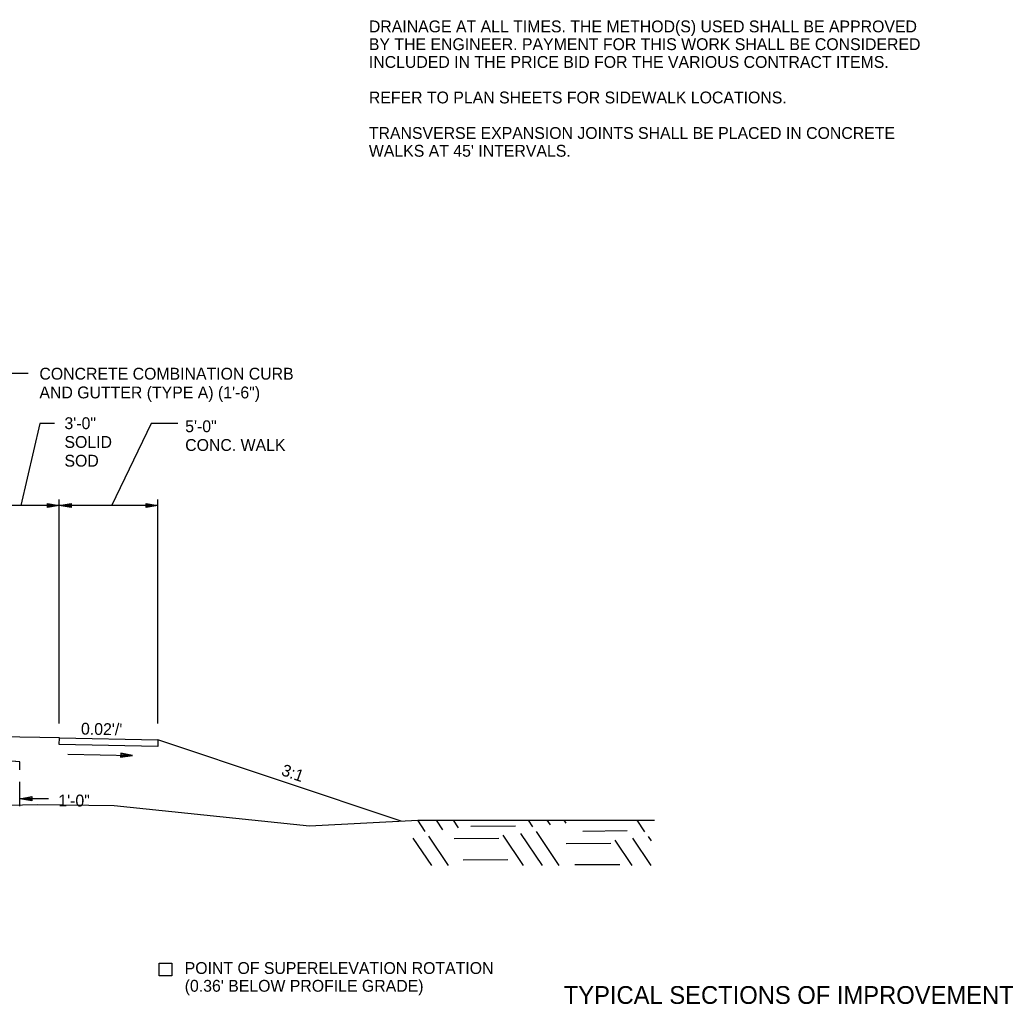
# Model space of a CAD drawing. Extents: x 1001270 to 1003428, y 1840152 to 1842912.
# Drawn here: x 1001375.8 to 1001426.1, y 1842798.3 to 1842848.2 of the extents above; entities that cross this region are included whole.
import ezdxf

# ---------------------------------------------------------------- set-up
doc = ezdxf.new("R2010")
doc.units = 0
for name, color, linetype in [('19', 7, 'Continuous'), ('20', 7, 'Continuous'), ('60', 7, 'Continuous'), ('8', 7, 'Continuous')]:
    doc.layers.add(name, color=color, linetype=linetype)

# ---------------------------------------------------------------- blocks, each defined once
blk = doc.blocks.new('TM')
at = {"layer": '8'}
for p, q in [((-120.309, 21.181), (-119.787, -20.829)), ((0, 0), (-120.309, 21.181)), ((-31.382, 2.945), (-120.176, 10.512)), ((-119.787, -20.829), (0, 0)), ((-119.911, -10.826), (-31.307, -3.057))]:
    blk.add_line(p, q, dxfattribs=at)

msp = doc.modelspace()

# ---------------------------------------------------------------- linework, layer by layer
at = {"layer": '19'}
for p, q in [((1001376.212, 1842830.259), (1001375.033, 1842830.259)), ((1001376.797, 1842827.724), (1001375.84, 1842823.567)), ((1001377.541, 1842827.724), (1001376.797, 1842827.724)), ((1001382.446, 1842827.724), (1001380.432, 1842823.553)), ((1001383.801, 1842827.724), (1001382.446, 1842827.724)), ((1001382.792, 1842823.567), (1001373.292, 1842823.567)), ((1001377.192, 1842823.462), (1001377.192, 1842823.672)), ((1001377.192, 1842823.672), (1001377.792, 1842823.567)), ((1001377.192, 1842823.617), (1001377.632, 1842823.582)), ((1001377.792, 1842823.567), (1001377.192, 1842823.462)), ((1001377.632, 1842823.552), (1001377.192, 1842823.512)), ((1001377.792, 1842812.516), (1001377.792, 1842823.867)), ((1001377.792, 1842823.567), (1001378.392, 1842823.672)), ((1001378.392, 1842823.462), (1001377.792, 1842823.567)), ((1001377.952, 1842823.582), (1001378.392, 1842823.617)), ((1001378.392, 1842823.512), (1001377.952, 1842823.552)), ((1001378.392, 1842823.672), (1001378.392, 1842823.462)), ((1001382.192, 1842823.462), (1001382.192, 1842823.672)), ((1001382.192, 1842823.672), (1001382.792, 1842823.567)), ((1001382.192, 1842823.617), (1001382.632, 1842823.582)), ((1001382.792, 1842823.567), (1001382.192, 1842823.462)), ((1001382.632, 1842823.552), (1001382.192, 1842823.512)), ((1001382.792, 1842812.516), (1001382.792, 1842823.867)), ((1001377.793, 1842811.789), (1001374.792, 1842811.849)), ((1001377.78, 1842811.456), (1001377.793, 1842811.789)), ((1001382.779, 1842811.356), (1001377.78, 1842811.456)), ((1001377.793, 1842811.789), (1001382.792, 1842811.689)), ((1001377.793, 1842811.789), (1001377.793, 1842811.789)), ((1001382.792, 1842811.689), (1001382.779, 1842811.356)), ((1001395.121, 1842807.58), (1001382.792, 1842811.689)), ((1001375.792, 1842810.171), (1001375.792, 1842810.588)), ((1001375.792, 1842810.171), (1001375.792, 1842810.588)), ((1001375.792, 1842808.333), (1001375.792, 1842809.571)), ((1001375.792, 1842808.711), (1001376.392, 1842808.816)), ((1001375.792, 1842808.711), (1001376.392, 1842808.816)), ((1001376.392, 1842808.606), (1001375.792, 1842808.711)), ((1001377.241, 1842808.711), (1001375.792, 1842808.711)), ((1001376.392, 1842808.606), (1001375.792, 1842808.711)), ((1001377.241, 1842808.711), (1001375.792, 1842808.711)), ((1001375.952, 1842808.726), (1001376.392, 1842808.761)), ((1001375.952, 1842808.726), (1001376.392, 1842808.761)), ((1001376.392, 1842808.656), (1001375.952, 1842808.696)), ((1001376.392, 1842808.656), (1001375.952, 1842808.696)), ((1001376.392, 1842808.816), (1001376.392, 1842808.606)), ((1001376.392, 1842808.816), (1001376.392, 1842808.606)), ((1001396.335, 1842807.05), (1001395.954, 1842807.624)), ((1001397.231, 1842807.142), (1001396.899, 1842807.631)), ((1001398.025, 1842807.234), (1001397.763, 1842807.629)), ((1001401.789, 1842807.29), (1001401.564, 1842807.628)), ((1001402.685, 1842807.382), (1001402.519, 1842807.626)), ((1001403.479, 1842807.474), (1001403.374, 1842807.624)), ((1001407.465, 1842807.039), (1001407.073, 1842807.622)), ((1001400.902, 1842807.319), (1001398.641, 1842807.308)), ((1001402.273, 1842805.329), (1001401.18, 1842806.956)), ((1001403.127, 1842805.326), (1001401.975, 1842807.047)), ((1001406.576, 1842807.079), (1001404.316, 1842807.057)), ((1001396.663, 1842805.335), (1001395.726, 1842806.716)), ((1001397.517, 1842805.332), (1001396.521, 1842806.808)), ((1001400.072, 1842806.691), (1001397.801, 1842806.678)), ((1001401.317, 1842805.331), (1001400.285, 1842806.863)), ((1001405.736, 1842806.449), (1001403.476, 1842806.428)), ((1001406.827, 1842805.325), (1001405.961, 1842806.613)), ((1001407.782, 1842805.323), (1001406.856, 1842806.705)), ((1001407.804, 1842806.572), (1001407.651, 1842806.797)), ((1001400.514, 1842805.62), (1001398.254, 1842805.599)), ((1001406.189, 1842805.37), (1001403.918, 1842805.358))]:
    msp.add_line(p, q, dxfattribs=at)
for points in [[(1001312.752, 1842819.795), (1001320.354, 1842818.893), (1001324.665, 1842817.244), (1001330.512, 1842814.309), (1001334.696, 1842813.432), (1001344.087, 1842810.948), (1001348.635, 1842810.579), (1001354.534, 1842810.006), (1001367.007, 1842808.724), (1001374.354, 1842808.36), (1001376.7, 1842808.422), (1001380.574, 1842808.36), (1001390.464, 1842807.331), (1001395.954, 1842807.624)], [(1001375.792, 1842810.588), (1001337.292, 1842813.553), (1001334.792, 1842813.503)], [(1001375.792, 1842810.588), (1001374.792, 1842810.665)], [(1001395.954, 1842807.624), (1001407.954, 1842807.624)], [(1001383.494, 1842799.74), (1001382.853, 1842799.74), (1001382.853, 1842800.382), (1001383.494, 1842800.382), (1001383.494, 1842799.74)], [(1001382.857, 1842799.744), (1001382.857, 1842800.385), (1001383.498, 1842800.385), (1001383.498, 1842799.744), (1001382.857, 1842799.744)]]:
    msp.add_lwpolyline(points, dxfattribs=at)
at = {"layer": '20'}
msp.add_line((1001378.23, 1842810.97), (1001381.501, 1842810.904), dxfattribs=at)

# ---------------------------------------------------------------- block references
at = {"layer": '19', "xscale": 0.0050063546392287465, "yscale": 0.005006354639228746, "rotation": -1.1310771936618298}
msp.add_blockref('TM', (1001381.501, 1842810.902), dxfattribs=at)

# ---------------------------------------------------------------- texts
at = {"layer": '19'}
for s, p in [('DRAINAGE AT ALL TIMES. THE METHOD(S) USED SHALL BE APPROVED', (1001393.479, 1842847.533)), ('BY THE ENGINEER. PAYMENT FOR THIS WORK SHALL BE CONSIDERED', (1001393.479, 1842846.633)), ('INCLUDED IN THE PRICE BID FOR THE VARIOUS CONTRACT ITEMS.', (1001393.479, 1842845.733)), ('REFER TO PLAN SHEETS FOR SIDEWALK LOCATIONS.', (1001393.479, 1842843.933)), ('TRANSVERSE EXPANSION JOINTS SHALL BE PLACED IN CONCRETE', (1001393.479, 1842842.133)), ("WALKS AT 45' INTERVALS.", (1001393.479, 1842841.233)), ('3\'-0"', (1001378.052, 1842827.433)), ('SOLID ', (1001378.052, 1842826.483)), ('SOD', (1001378.052, 1842825.533)), ('1\'-0"', (1001377.74, 1842808.319))]:
    msp.add_text(s, height=0.6, dxfattribs=at).set_placement(p)
for s, rotation, p in [('CONCRETE COMBINATION CURB', 360, (1001376.783, 1842829.941)), ('AND GUTTER (TYPE A) (1\'-6")', 360, (1001376.783, 1842828.991)), ('5\'-0"', 360, (1001384.171, 1842827.279)), ('CONC. WALK', 360, (1001384.171, 1842826.329)), ("0.02'/'", 358.8515, (1001378.885, 1842811.962)), ('3:1', 340.4943, (1001388.998, 1842809.92)), ('POINT OF SUPERELEVATION ROTATION', 359.9954, (1001384.146, 1842799.835)), ("(0.36' BELOW PROFILE GRADE)", 359.9954, (1001384.146, 1842798.935))]:
    msp.add_text(s, height=0.6, rotation=rotation, dxfattribs=at).set_placement(p)
at = {"layer": '60'}
msp.add_text('TYPICAL SECTIONS OF IMPROVEMENT', height=0.9, dxfattribs=at).set_placement((1001403.354, 1842798.319))

doc.saveas('drawing.dxf')
